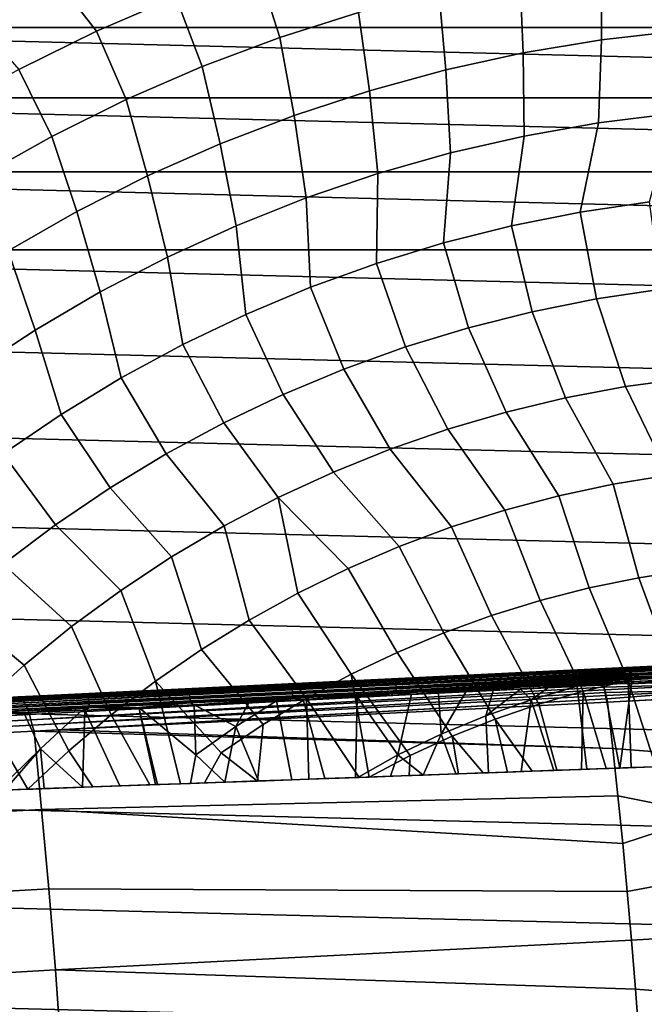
# Model space of a CAD drawing. Header units: metres. Extents: x -248 to 28, y -28 to 28.
# Tile 477 of 507: x -10 to -2, y 8 to 20. Entities that reach past the tile are written whole.
import ezdxf

# ---------------------------------------------------------------- set-up
doc = ezdxf.new("R2010")
doc.units = ezdxf.units.M
doc.layers.add('solid_10_061_053_XXX', color=7, linetype='CONTINUOUS')

msp = doc.modelspace()

# ---------------------------------------------------------------- linework, layer by layer
at = {"layer": 'solid_10_061_053_XXX'}
for points in [[(-9.848475, 20.7892, 140.617996), (-9.27911, 20.058571, 141.689758), (-8.262912, 20.498108, 141.689758), (-8.79012, 21.258341, 140.617996)], [(-6.170907, 21.221876, 141.689758), (-7.225977, 20.8862, 141.689758), (-6.935117, 19.978386, 142.717407), (-5.925323, 20.300797, 142.717407)], [(-1.763167, 21.074226, 142.717407), (-2.816945, 20.959404, 142.717407), (-2.819978, 19.948782, 143.698639), (-1.812805, 20.065392, 143.698639)], [(-17.261364, 20.10709, -9.8), (-16.220831, 20.955532, -9.8), (17.261286, 20.107157, -9.8)], [(-16.220831, 20.955532, -9.8), (16.220751, 20.955595, -9.8), (17.261286, 20.107157, -9.8)], [(-2.816945, 20.959404, 142.717407), (-3.863647, 20.791922, 142.717407), (-3.820009, 19.781651, 143.698639), (-2.819978, 19.948782, 143.698639)], [(-7.225977, 20.8862, 141.689758), (-8.262912, 20.498108, 141.689758), (-7.927488, 19.605782, 142.717407), (-6.935117, 19.978386, 142.717407)], [(-3.863647, 20.791922, 142.717407), (-4.900641, 20.572203, 142.717407), (-4.810367, 19.564421, 143.698639), (-3.820009, 19.781651, 143.698639)], [(-10.881886, 20.267408, 140.617996), (-10.272019, 19.568693, 141.689758), (-9.27911, 20.058571, 141.689758), (-9.848475, 20.7892, 140.617996)], [(-4.900641, 20.572203, 142.717407), (-5.925323, 20.300797, 142.717407), (-5.78854, 19.297642, 143.698639), (-4.810367, 19.564421, 143.698639)], [(-8.262912, 20.498108, 141.689758), (-9.27911, 20.058571, 141.689758), (-8.899942, 19.18392, 142.717407), (-7.927488, 19.605782, 142.717407)], [(-5.925323, 20.300797, 142.717407), (-6.935117, 19.978386, 142.717407), (-6.752055, 18.981991, 143.698639), (-5.78854, 19.297642, 143.698639)], [(-18.257591, 19.207035, -9.8), (-17.261364, 20.10709, -9.8), (18.257515, 19.207106, -9.8)], [(-17.261364, 20.10709, -9.8), (17.261286, 20.107157, -9.8), (18.257515, 19.207106, -9.8)], [(-9.27911, 20.058571, 141.689758), (-10.272019, 19.568693, 141.689758), (-9.850036, 18.713861, 142.717407), (-8.899942, 19.18392, 142.717407)], [(-2.856296, 18.886127, 144.631226), (-1.897132, 19.006451, 144.631226), (-1.812805, 20.065392, 143.698639), (-2.819978, 19.948782, 143.698639)], [(-6.935117, 19.978386, 142.717407), (-7.927488, 19.605782, 142.717407), (-7.698469, 18.618265, 143.698639), (-6.752055, 18.981991, 143.698639)], [(-3.808144, 18.717434, 144.631226), (-2.856296, 18.886127, 144.631226), (-2.819978, 19.948782, 143.698639), (-3.820009, 19.781651, 143.698639)], [(-4.750238, 18.500797, 144.631226), (-3.808144, 18.717434, 144.631226), (-3.820009, 19.781651, 143.698639), (-4.810367, 19.564421, 143.698639)], [(-10.272019, 19.568693, 141.689758), (-11.23915, 19.029703, 141.689758), (-10.775381, 18.196783, 142.717407), (-9.850036, 18.713861, 142.717407)], [(-7.927488, 19.605782, 142.717407), (-8.899942, 19.18392, 142.717407), (-8.625385, 18.207386, 143.698639), (-7.698469, 18.618265, 143.698639)], [(-5.680165, 18.236776, 144.631226), (-4.750238, 18.500797, 144.631226), (-4.810367, 19.564421, 143.698639), (-5.78854, 19.297642, 143.698639)], [(-6.595544, 17.926044, 144.631226), (-5.680165, 18.236776, 144.631226), (-5.78854, 19.297642, 143.698639), (-6.752055, 18.981991, 143.698639)], [(-19.206964, 18.257668, -9.8), (-18.257591, 19.207035, -9.8), (19.206892, 18.257742, -9.8)], [(-18.257591, 19.207035, -9.8), (18.257515, 19.207106, -9.8), (19.206892, 18.257742, -9.8)], [(-8.899942, 19.18392, 142.717407), (-9.850036, 18.713861, 142.717407), (-9.530457, 17.750397, 143.698639), (-8.625385, 18.207386, 143.698639)], [(-7.49403, 17.569399, 144.631226), (-6.595544, 17.926044, 144.631226), (-6.752055, 18.981991, 143.698639), (-7.698469, 18.618265, 143.698639)], [(-3.08962, 17.744598, 145.513077), (-2.20238, 17.87641, 145.513077), (-1.897132, 19.006451, 144.631226), (-2.856296, 18.886127, 144.631226)], [(-3.969198, 17.568779, 145.513077), (-3.08962, 17.744598, 145.513077), (-2.856296, 18.886127, 144.631226), (-3.808144, 18.717434, 144.631226)], [(-9.850036, 18.713861, 142.717407), (-10.775381, 18.196783, 142.717407), (-10.411393, 17.248451, 143.698639), (-9.530457, 17.750397, 143.698639)], [(-4.838932, 17.349388, 145.513077), (-3.969198, 17.568779, 145.513077), (-3.808144, 18.717434, 144.631226), (-4.750238, 18.500797, 144.631226)], [(-8.373322, 17.167753, 144.631226), (-7.49403, 17.569399, 144.631226), (-7.698469, 18.618265, 143.698639), (-8.625385, 18.207386, 143.698639)], [(-5.696665, 17.086969, 145.513077), (-4.838932, 17.349388, 145.513077), (-4.750238, 18.500797, 144.631226), (-5.680165, 18.236776, 144.631226)], [(-20.10705, 17.261415, -9.8), (-19.206964, 18.257668, -9.8), (20.106983, 17.261494, -9.8)], [(-19.206964, 18.257668, -9.8), (19.206892, 18.257742, -9.8), (20.106983, 17.261494, -9.8)], [(-9.231166, 16.722136, 144.631226), (-8.373322, 17.167753, 144.631226), (-8.625385, 18.207386, 143.698639), (-9.530457, 17.750397, 143.698639)], [(-6.54027, 16.782175, 145.513077), (-5.696665, 17.086969, 145.513077), (-5.680165, 18.236776, 144.631226), (-6.595544, 17.926044, 144.631226)], [(-7.367655, 16.435759, 145.513077), (-6.54027, 16.782175, 145.513077), (-6.595544, 17.926044, 144.631226), (-7.49403, 17.569399, 144.631226)], [(-2.050397, 16.756599, 146.342194), (-2.20238, 17.87641, 145.513077), (-3.08962, 17.744598, 145.513077), (-2.881673, 16.633812, 146.342194)], [(-10.065368, 16.233688, 144.631226), (-9.231166, 16.722136, 144.631226), (-9.530457, 17.750397, 143.698639), (-10.411393, 17.248451, 143.698639)], [(-2.881673, 16.633812, 146.342194), (-3.08962, 17.744598, 145.513077), (-3.969198, 17.568779, 145.513077), (-3.70581, 16.469812, 146.342194)], [(-8.176768, 16.048582, 145.513077), (-7.367655, 16.435759, 145.513077), (-7.49403, 17.569399, 144.631226), (-8.373322, 17.167753, 144.631226)], [(-3.70581, 16.469812, 146.342194), (-3.969198, 17.568779, 145.513077), (-4.838932, 17.349388, 145.513077), (-4.520764, 16.265007, 146.342194)], [(-4.520764, 16.265007, 146.342194), (-4.838932, 17.349388, 145.513077), (-5.696665, 17.086969, 145.513077), (-5.324518, 16.019901, 146.342194)], [(-20.10705, 17.261415, -9.8), (20.955479, 16.220909, -9.8), (21.750195, 15.138661, -9.8), (-20.955542, 16.220827, -9.8)], [(-20.10705, 17.261415, -9.8), (20.106983, 17.261494, -9.8), (20.955479, 16.220909, -9.8)], [(-10.873788, 15.703662, 144.631226), (-10.065368, 16.233688, 144.631226), (-10.411393, 17.248451, 143.698639), (-11.265961, 16.702824, 143.698639)], [(-8.965602, 15.621603, 145.513077), (-8.176768, 16.048582, 145.513077), (-8.373322, 17.167753, 144.631226), (-9.231166, 16.722136, 144.631226)], [(-5.324518, 16.019901, 146.342194), (-5.696665, 17.086969, 145.513077), (-6.54027, 16.782175, 145.513077), (-6.115079, 15.735106, 146.342194)], [(-6.115079, 15.735106, 146.342194), (-6.54027, 16.782175, 145.513077), (-7.367655, 16.435759, 145.513077), (-6.89049, 15.411324, 146.342194)], [(-9.732201, 15.155883, 145.513077), (-8.965602, 15.621603, 145.513077), (-9.231166, 16.722136, 144.631226), (-10.065368, 16.233688, 144.631226)], [(-2.511007, 15.511563, 147.116699), (-2.881673, 16.633812, 146.342194), (-3.70581, 16.469812, 146.342194), (-3.278062, 15.367761, 147.116699)], [(-1.737759, 15.617105, 147.116699), (-2.050397, 16.756599, 146.342194), (-2.881673, 16.633812, 146.342194), (-2.511007, 15.511563, 147.116699)], [(-6.89049, 15.411324, 146.342194), (-7.367655, 16.435759, 145.513077), (-8.176768, 16.048582, 145.513077), (-7.648829, 15.049357, 146.342194)], [(-3.278062, 15.367761, 147.116699), (-3.70581, 16.469812, 146.342194), (-4.520764, 16.265007, 146.342194), (-4.037031, 15.186051, 147.116699)], [(-4.037031, 15.186051, 147.116699), (-4.520764, 16.265007, 146.342194), (-5.324518, 16.019901, 146.342194), (-4.786041, 14.966883, 147.116699)], [(-20.955542, 16.220827, -9.8), (21.750195, 15.138661, -9.8), (22.489058, 14.01757, -9.8), (-21.750252, 15.138578, -9.8)], [(-10.474664, 14.652575, 145.513077), (-9.732201, 15.155883, 145.513077), (-10.065368, 16.233688, 144.631226), (-10.873788, 15.703662, 144.631226)], [(-7.648829, 15.049357, 146.342194), (-8.176768, 16.048582, 145.513077), (-8.965602, 15.621603, 145.513077), (-8.388216, 14.650105, 146.342194)], [(-4.786041, 14.966883, 147.116699), (-5.324518, 16.019901, 146.342194), (-6.115079, 15.735106, 146.342194), (-5.523247, 14.710795, 147.116699)], [(-5.523247, 14.710795, 147.116699), (-6.115079, 15.735106, 146.342194), (-6.89049, 15.411324, 146.342194), (-6.246828, 14.418423, 147.116699)], [(-8.388216, 14.650105, 146.342194), (-8.965602, 15.621603, 145.513077), (-9.732201, 15.155883, 145.513077), (-9.106821, 14.214555, 146.342194)], [(-1.961661, 14.376718, 147.834854), (-2.511007, 15.511563, 147.116699), (-3.278062, 15.367761, 147.116699), (-2.66665, 14.262787, 147.834854)], [(-1.25192, 14.455823, 147.834854), (-1.737759, 15.617105, 147.116699), (-2.511007, 15.511563, 147.116699), (-1.961661, 14.376718, 147.834854)], [(-6.246828, 14.418423, 147.116699), (-6.89049, 15.411324, 146.342194), (-7.648829, 15.049357, 146.342194), (-6.955, 14.090484, 147.116699)], [(-2.66665, 14.262787, 147.834854), (-3.278062, 15.367761, 147.116699), (-4.037031, 15.186051, 147.116699), (-3.36518, 14.114307, 147.834854)], [(-21.750252, 15.138578, -9.8), (22.489058, 14.01757, -9.8), (23.170195, 12.860483, -9.8), (-22.489111, 14.017485, -9.8)], [(-9.106821, 14.214555, 146.342194), (-9.732201, 15.155883, 145.513077), (-10.474664, 14.652575, 145.513077), (-9.802862, 13.743786, 146.342194)], [(-3.36518, 14.114307, 147.834854), (-4.037031, 15.186051, 147.116699), (-4.786041, 14.966883, 147.116699), (-4.055559, 13.931639, 147.834854)], [(-6.955, 14.090484, 147.116699), (-7.648829, 15.049357, 146.342194), (-8.388216, 14.650105, 146.342194), (-7.646018, 13.727789, 147.116699)], [(-4.055559, 13.931639, 147.834854), (-4.786041, 14.966883, 147.116699), (-5.523247, 14.710795, 147.116699), (-4.736114, 13.715223, 147.834854)], [(-9.802862, 13.743786, 146.342194), (-10.474664, 14.652575, 145.513077), (-11.191148, 14.112927, 145.513077), (-10.474615, 13.238965, 146.342194)], [(-7.646018, 13.727789, 147.116699), (-8.388216, 14.650105, 146.342194), (-9.106821, 14.214555, 146.342194), (-8.318174, 13.331232, 147.116699)], [(-4.736114, 13.715223, 147.834854), (-5.523247, 14.710795, 147.116699), (-6.246828, 14.418423, 147.116699), (-5.405196, 13.465585, 147.834854)], [(-5.405196, 13.465585, 147.834854), (-6.246828, 14.418423, 147.116699), (-6.955, 14.090484, 147.116699), (-6.061185, 13.183329, 147.834854)], [(-1.697335, 13.164653, 148.495041), (-1.961661, 14.376718, 147.834854), (-2.66665, 14.262787, 147.834854), (-2.339066, 13.065903, 148.495041)], [(-2.339066, 13.065903, 148.495041), (-2.66665, 14.262787, 147.834854), (-3.36518, 14.114307, 147.834854), (-2.9752, 12.935889, 148.495041)], [(-8.318174, 13.331232, 147.116699), (-9.106821, 14.214555, 146.342194), (-9.802862, 13.743786, 146.342194), (-8.969813, 12.901792, 147.116699)], [(-2.9752, 12.935889, 148.495041), (-3.36518, 14.114307, 147.834854), (-4.055559, 13.931639, 147.834854), (-3.604215, 12.774923, 148.495041)], [(-22.489111, 14.017485, -9.8), (23.170195, 12.860483, -9.8), (23.791882, 11.670311, -9.8), (-23.170242, 12.860395, -9.8)], [(-7.327563, 12.523774, 147.834854), (-6.702492, 12.869138, 147.834854), (-6.955, 14.090484, 147.116699), (-7.646018, 13.727789, 147.116699)], [(-6.702492, 12.869138, 147.834854), (-6.061185, 13.183329, 147.834854), (-6.955, 14.090484, 147.116699)], [(-3.604215, 12.774923, 148.495041), (-4.055559, 13.931639, 147.834854), (-4.736114, 13.715223, 147.834854), (-4.224607, 12.583391, 148.495041)], [(-8.969813, 12.901792, 147.116699), (-9.802862, 13.743786, 146.342194), (-10.474615, 13.238965, 146.342194), (-9.599326, 12.440527, 147.116699)], [(-7.934885, 12.148074, 147.834854), (-7.327563, 12.523774, 147.834854), (-7.646018, 13.727789, 147.116699), (-8.318174, 13.331232, 147.116699)], [(-4.224607, 12.583391, 148.495041), (-4.736114, 13.715223, 147.834854), (-5.405196, 13.465585, 147.834854), (-4.83489, 12.361751, 148.495041)], [(-4.83489, 12.361751, 148.495041), (-5.405196, 13.465585, 147.834854), (-6.061185, 13.183329, 147.834854), (-5.433605, 12.110532, 148.495041)], [(-9.599326, 12.440527, 147.116699), (-10.474615, 13.238965, 146.342194), (-11.120416, 12.701343, 146.342194), (-10.205161, 11.948575, 147.116699)], [(-8.522986, 11.742948, 147.834854), (-7.934885, 12.148074, 147.834854), (-8.318174, 13.331232, 147.116699), (-8.969813, 12.901792, 147.116699)], [(-5.433605, 12.110532, 148.495041), (-6.061185, 13.183329, 147.834854), (-6.702492, 12.869138, 147.834854), (-6.019319, 11.830336, 148.495041)], [(-1.309078, 11.935779, 149.095749), (-1.697335, 13.164653, 148.495041), (-2.339066, 13.065903, 148.495041), (-1.895228, 11.856838, 149.095749)], [(-1.895228, 11.856838, 149.095749), (-2.339066, 13.065903, 148.495041), (-2.9752, 12.935889, 148.495041), (-2.47678, 11.74913, 149.095749)], [(-23.170242, 12.860395, -9.8), (23.791882, 11.670311, -9.8), (24.352528, 10.450079, -9.8), (-23.791927, 11.67022, -9.8)], [(-9.090442, 11.309376, 147.834854), (-8.522986, 11.742948, 147.834854), (-8.969813, 12.901792, 147.116699), (-9.599326, 12.440527, 147.116699)], [(-6.019319, 11.830336, 148.495041), (-6.702492, 12.869138, 147.834854), (-7.327563, 12.523774, 147.834854), (-6.59063, 11.521833, 148.495041)], [(-2.47678, 11.74913, 149.095749), (-2.9752, 12.935889, 148.495041), (-3.604215, 12.774923, 148.495041), (-3.052322, 11.612916, 149.095749)], [(-3.052322, 11.612916, 149.095749), (-3.604215, 12.774923, 148.495041), (-4.224607, 12.583391, 148.495041), (-3.620459, 11.448527, 149.095749)], [(-10.205161, 11.948575, 147.116699), (-11.120416, 12.701343, 146.342194), (-11.738665, 12.132251, 146.342194), (-10.785824, 11.427151, 147.116699)], [(-6.59063, 11.521833, 148.495041), (-7.327563, 12.523774, 147.834854), (-7.934885, 12.148074, 147.834854), (-7.146172, 11.185762, 148.495041)], [(-3.620459, 11.448527, 149.095749), (-4.224607, 12.583391, 148.495041), (-4.83489, 12.361751, 148.495041), (-4.179811, 11.256361, 149.095749)], [(-9.635878, 10.84841, 147.834854), (-9.090442, 11.309376, 147.834854), (-9.599326, 12.440527, 147.116699), (-10.205161, 11.948575, 147.116699)], [(-4.179811, 11.256361, 149.095749), (-4.83489, 12.361751, 148.495041), (-5.433605, 12.110532, 148.495041), (-4.729023, 11.036885, 149.095749)], [(-7.146172, 11.185762, 148.495041), (-7.934885, 12.148074, 147.834854), (-8.522986, 11.742948, 147.834854), (-7.684614, 10.822927, 148.495041)], [(-4.729023, 11.036885, 149.095749), (-5.433605, 12.110532, 148.495041), (-6.019319, 11.830336, 148.495041), (-5.266761, 10.790631, 149.095749)], [(-2.780478, 11.901546, 149.99472), (-1.531095, 11.961595, 156.236969), (-0.124096, 12.029408, 155.744476), (-1.422317, 11.966991, 150.069061)], [(-1.119337, 11.979183, 150.049835), (-2.401507, 11.917399, 149.995331), (-1.422317, 11.966991, 150.069061)], [(-1.420101, 11.957533, 150.016418), (-2.401507, 11.917399, 149.995331), (-1.119337, 11.979183, 150.049835)], [(-10.15645, 10.359179, 147.836273), (-9.635878, 10.84841, 147.834854), (-10.205161, 11.948575, 147.116699), (-10.785824, 11.427151, 147.116699)], [(-2.935339, 11.892445, 156.718948), (-2.948355, 11.893289, 156.673874), (-9.994779, 11.553682, 158.679428), (-10.273308, 11.535233, 158.848984)], [(-2.935339, 11.892445, 156.718948), (-10.273308, 11.535233, 158.848984), (-10.249502, 11.521408, 158.931091), (-2.922233, 11.888671, 156.763855)], [(-2.909087, 11.881983, 156.808411), (-2.922233, 11.888671, 156.763855), (-10.249502, 11.521408, 158.931091)], [(-2.909087, 11.881983, 156.808411), (-10.249502, 11.521408, 158.931091), (-10.225848, 11.497831, 159.011002), (-2.895954, 11.872405, 156.852432)], [(-2.882885, 11.859977, 156.895752), (-2.895954, 11.872405, 156.852432), (-10.225848, 11.497831, 159.011002)], [(-2.882885, 11.859977, 156.895752), (-10.225848, 11.497831, 159.011002), (-10.202662, 11.464817, 159.087631), (-2.869931, 11.844746, 156.938217)], [(-2.857143, 11.826772, 156.97963), (-2.869931, 11.844746, 156.938217), (-10.202662, 11.464817, 159.087631)], [(-8.128977, 11.643834, 149.039536), (-9.429132, 11.581192, 148.639114), (-9.994779, 11.553682, 158.679428), (-2.948355, 11.893289, 156.673874)], [(-6.810842, 11.707344, 149.376022), (-8.128977, 11.643834, 149.039536), (-2.948355, 11.893289, 156.673874)], [(-5.477906, 11.771569, 149.647797), (-6.810842, 11.707344, 149.376022), (-2.948355, 11.893289, 156.673874)], [(-4.133386, 11.836355, 149.854187), (-5.477906, 11.771569, 149.647797), (-2.948355, 11.893289, 156.673874)], [(-3.679812, 11.855803, 149.881805), (-4.951542, 11.794524, 149.709488), (-4.133386, 11.836355, 149.854187)], [(-4.125905, 11.82715, 149.801971), (-4.951542, 11.794524, 149.709488), (-3.679812, 11.855803, 149.881805)], [(-4.133386, 11.836355, 149.854187), (-2.948355, 11.893289, 156.673874), (-1.531095, 11.961595, 156.236969), (-2.780478, 11.901546, 149.99472)], [(-3.679812, 11.855803, 149.881805), (-4.133386, 11.836355, 149.854187), (-2.780478, 11.901546, 149.99472)], [(-2.775614, 11.892215, 149.942215), (-4.125905, 11.82715, 149.801971), (-3.679812, 11.855803, 149.881805)], [(-2.773143, 11.880657, 149.91806), (-4.12226, 11.815649, 149.777939), (-4.125905, 11.82715, 149.801971), (-2.775614, 11.892215, 149.942215)], [(-2.770667, 11.864955, 149.896378), (-4.11873, 11.799998, 149.756363), (-4.12226, 11.815649, 149.777939), (-2.773143, 11.880657, 149.91806)], [(-2.768267, 11.845614, 149.877838), (-4.115429, 11.780701, 149.73793), (-4.11873, 11.799998, 149.756363), (-2.770667, 11.864955, 149.896378)], [(-2.766018, 11.823256, 149.863068), (-4.112463, 11.758377, 149.723221), (-4.115429, 11.780701, 149.73793), (-2.768267, 11.845614, 149.877838)], [(-2.401507, 11.917399, 149.995331), (-3.679812, 11.855803, 149.881805), (-2.780478, 11.901546, 149.99472)], [(-2.775614, 11.892215, 149.942215), (-3.679812, 11.855803, 149.881805), (-2.401507, 11.917399, 149.995331)], [(-1.501744, 11.957181, 156.325562), (-1.531095, 11.961595, 156.236969), (-2.948355, 11.893289, 156.673874), (-2.935339, 11.892445, 156.718948)], [(-1.501744, 11.957181, 156.325562), (-2.935339, 11.892445, 156.718948), (-2.922233, 11.888671, 156.763855)], [(-1.472285, 11.94121, 156.412781), (-1.501744, 11.957181, 156.325562), (-2.922233, 11.888671, 156.763855), (-2.909087, 11.881983, 156.808411)], [(-1.472285, 11.94121, 156.412781), (-2.909087, 11.881983, 156.808411), (-2.895954, 11.872405, 156.852432)], [(-1.443179, 11.913929, 156.497269), (-1.472285, 11.94121, 156.412781), (-2.895954, 11.872405, 156.852432), (-2.882885, 11.859977, 156.895752)], [(-1.443179, 11.913929, 156.497269), (-2.882885, 11.859977, 156.895752), (-2.869931, 11.844746, 156.938217)], [(-1.414876, 11.875763, 156.577713), (-1.443179, 11.913929, 156.497269), (-2.869931, 11.844746, 156.938217), (-2.857143, 11.826772, 156.97963)], [(-1.414876, 11.875763, 156.577713), (-2.857143, 11.826772, 156.97963), (-2.84457, 11.806125, 157.019852)], [(-1.387817, 11.827303, 156.652863), (-1.414876, 11.875763, 156.577713), (-2.84457, 11.806125, 157.019852), (-2.832262, 11.782886, 157.058731)], [(-2.401507, 11.917399, 149.995331), (-2.780478, 11.901546, 149.99472), (-1.422317, 11.966991, 150.069061)], [(-1.420101, 11.957533, 150.016418), (-2.775614, 11.892215, 149.942215), (-2.401507, 11.917399, 149.995331)], [(-1.418808, 11.945918, 149.992203), (-2.773143, 11.880657, 149.91806), (-2.775614, 11.892215, 149.942215), (-1.420101, 11.957533, 150.016418)], [(-1.41739, 11.930165, 149.970444), (-2.770667, 11.864955, 149.896378), (-2.773143, 11.880657, 149.91806), (-1.418808, 11.945918, 149.992203)], [(-1.415893, 11.910781, 149.951874), (-2.768267, 11.845614, 149.877838), (-2.770667, 11.864955, 149.896378), (-1.41739, 11.930165, 149.970444)], [(-1.414366, 11.888388, 149.937057), (-2.766018, 11.823256, 149.863068), (-2.768267, 11.845614, 149.877838), (-1.415893, 11.910781, 149.951874)], [(-1.412856, 11.863707, 149.926483), (-2.763995, 11.798599, 149.852524), (-2.766018, 11.823256, 149.863068), (-1.414366, 11.888388, 149.937057)], [(-1.411414, 11.837529, 149.920502), (-2.762261, 11.772436, 149.846558), (-2.763995, 11.798599, 149.852524), (-1.412856, 11.863707, 149.926483)], [(-2.122488, 10.646401, 149.579895), (-1.804214, 10.657781, 149.598251), (-1.895228, 11.856838, 149.095749), (-2.47678, 11.74913, 149.095749)], [(-2.84457, 11.806125, 157.019852), (-2.857143, 11.826772, 156.97963), (-10.202662, 11.464817, 159.087631), (-10.180252, 11.422805, 159.159958)], [(-2.832262, 11.782886, 157.058731), (-2.84457, 11.806125, 157.019852), (-10.180252, 11.422805, 159.159958)], [(-2.820268, 11.757147, 157.096085), (-2.832262, 11.782886, 157.058731), (-10.180252, 11.422805, 159.159958), (-10.158917, 11.372355, 159.227051)], [(-2.808633, 11.729007, 157.13179), (-2.820268, 11.757147, 157.096085), (-10.158917, 11.372355, 159.227051)], [(-2.797405, 11.698578, 157.16571), (-2.808633, 11.729007, 157.13179), (-10.158917, 11.372355, 159.227051), (-10.138942, 11.31414, 159.287964)], [(-8.596397, 10.414949, 148.377502), (-8.202879, 10.429017, 148.49762), (-8.522986, 11.742948, 147.834854), (-9.090442, 11.309376, 147.834854)], [(-7.897358, 10.439939, 148.586533), (-7.684614, 10.822927, 148.495041), (-8.522986, 11.742948, 147.834854), (-8.202879, 10.429017, 148.49762)], [(-6.214003, 11.733694, 149.47876), (-7.464516, 11.673441, 149.190079), (-6.810842, 11.707344, 149.376022)], [(-6.798002, 11.698398, 149.324829), (-7.464516, 11.673441, 149.190079), (-6.214003, 11.733694, 149.47876)], [(-6.214003, 11.733694, 149.47876), (-6.810842, 11.707344, 149.376022), (-5.477906, 11.771569, 149.647797)], [(-5.467764, 11.762493, 149.596008), (-6.798002, 11.698398, 149.324829), (-6.214003, 11.733694, 149.47876)], [(-5.462953, 11.751048, 149.572159), (-6.792035, 11.687009, 149.301208), (-6.798002, 11.698398, 149.324829), (-5.467764, 11.762493, 149.596008)], [(-5.458375, 11.735448, 149.550735), (-6.786419, 11.671458, 149.279999), (-6.792035, 11.687009, 149.301208), (-5.462953, 11.751048, 149.572159)], [(-5.45418, 11.716194, 149.53244), (-6.781337, 11.652247, 149.261871), (-6.786419, 11.671458, 149.279999), (-5.458375, 11.735448, 149.550735)], [(-5.917532, 10.510719, 149.07132), (-5.791919, 10.51521, 149.096878), (-6.019319, 11.830336, 148.495041), (-6.59063, 11.521833, 148.495041)], [(-4.951542, 11.794524, 149.709488), (-6.214003, 11.733694, 149.47876), (-5.477906, 11.771569, 149.647797)], [(-5.467764, 11.762493, 149.596008), (-6.214003, 11.733694, 149.47876), (-4.951542, 11.794524, 149.709488)], [(-5.791919, 10.51521, 149.096878), (-5.266761, 10.790631, 149.095749), (-6.019319, 11.830336, 148.495041)], [(-4.951542, 11.794524, 149.709488), (-5.477906, 11.771569, 149.647797), (-4.133386, 11.836355, 149.854187)], [(-4.125905, 11.82715, 149.801971), (-5.467764, 11.762493, 149.596008), (-4.951542, 11.794524, 149.709488)], [(-4.12226, 11.815649, 149.777939), (-5.462953, 11.751048, 149.572159), (-5.467764, 11.762493, 149.596008), (-4.125905, 11.82715, 149.801971)], [(-4.11873, 11.799998, 149.756363), (-5.458375, 11.735448, 149.550735), (-5.462953, 11.751048, 149.572159), (-4.12226, 11.815649, 149.777939)], [(-4.115429, 11.780701, 149.73793), (-5.45418, 11.716194, 149.53244), (-5.458375, 11.735448, 149.550735), (-4.11873, 11.799998, 149.756363)], [(-4.112463, 11.758377, 149.723221), (-5.450501, 11.693905, 149.517853), (-5.45418, 11.716194, 149.53244), (-4.115429, 11.780701, 149.73793)], [(-4.109928, 11.733745, 149.712738), (-5.447457, 11.669297, 149.507446), (-5.450501, 11.693905, 149.517853), (-4.112463, 11.758377, 149.723221)], [(-4.107904, 11.707596, 149.706802), (-5.445145, 11.643162, 149.501541), (-5.447457, 11.669297, 149.507446), (-4.109928, 11.733745, 149.712738)], [(-2.763995, 11.798599, 149.852524), (-4.109928, 11.733745, 149.712738), (-4.112463, 11.758377, 149.723221), (-2.766018, 11.823256, 149.863068)], [(-2.762261, 11.772436, 149.846558), (-4.107904, 11.707596, 149.706802), (-4.109928, 11.733745, 149.712738), (-2.763995, 11.798599, 149.852524)], [(-2.760873, 11.745608, 149.845352), (-4.106457, 11.680771, 149.705597), (-4.107904, 11.707596, 149.706802), (-2.762261, 11.772436, 149.846558)], [(-2.759875, 11.719001, 149.848938), (-4.105634, 11.65416, 149.709167), (-4.106457, 11.680771, 149.705597), (-2.760873, 11.745608, 149.845352)], [(-2.759875, 11.719001, 149.848938), (-3.855248, 11.640833, 149.748322), (-4.105634, 11.65416, 149.709167)], [(-2.759875, 11.719001, 149.848938), (-3.502889, 11.657836, 149.788086), (-3.855248, 11.640833, 149.748322)], [(-2.759875, 11.719001, 149.848938), (-3.148791, 11.674871, 149.823486), (-3.502889, 11.657836, 149.788086)], [(-2.759875, 11.719001, 149.848938), (-3.129659, 11.675795, 149.825272), (-3.148791, 11.674871, 149.823486)], [(-2.759875, 11.719001, 149.848938), (-2.793251, 11.692022, 149.854401), (-3.129659, 11.675795, 149.825272)], [(-2.756986, 10.623716, 149.532211), (-2.440085, 10.635046, 149.557877), (-2.47678, 11.74913, 149.095749), (-3.052322, 11.612916, 149.095749)], [(-1.387817, 11.827303, 156.652863), (-2.832262, 11.782886, 157.058731), (-2.820268, 11.757147, 157.096085)], [(-1.362422, 11.769301, 156.721573), (-1.387817, 11.827303, 156.652863), (-2.820268, 11.757147, 157.096085), (-2.808633, 11.729007, 157.13179)], [(-1.362422, 11.769301, 156.721573), (-2.808633, 11.729007, 157.13179), (-2.797405, 11.698578, 157.16571)], [(-1.339083, 11.702659, 156.782761), (-1.362422, 11.769301, 156.721573), (-2.797405, 11.698578, 157.16571), (-2.786626, 11.665978, 157.197708)], [(-2.759875, 11.719001, 149.848938), (-2.436219, 11.709226, 149.880829), (-2.583932, 10.629889, 150.299042), (-2.793251, 11.692022, 149.854401)], [(-1.410084, 11.810699, 149.919296), (-2.760873, 11.745608, 149.845352), (-2.762261, 11.772436, 149.846558), (-1.411414, 11.837529, 149.920502)], [(-1.408911, 11.784095, 149.922882), (-2.759875, 11.719001, 149.848938), (-2.760873, 11.745608, 149.845352), (-1.410084, 11.810699, 149.919296)], [(-1.408911, 11.784095, 149.922882), (-2.436219, 11.709226, 149.880829), (-2.759875, 11.719001, 149.848938)], [(-2.077644, 11.726496, 149.902695), (-2.15977, 10.645055, 150.329041), (-2.583932, 10.629889, 150.299042), (-2.436219, 11.709226, 149.880829)], [(-2.440085, 10.635046, 149.557877), (-2.122488, 10.646401, 149.579895), (-2.47678, 11.74913, 149.095749)], [(-1.408911, 11.784095, 149.922882), (-2.077644, 11.726496, 149.902695), (-2.436219, 11.709226, 149.880829)], [(-23.791927, 11.67022, -9.8), (24.352528, 10.450079, -9.8), (24.850639, 9.203009, -9.8), (-24.352566, 10.449987, -9.8)], [(-2.797405, 11.698578, 157.16571), (-10.138942, 11.31414, 159.287964), (-10.120593, 11.248938, 159.341934), (-2.786626, 11.665978, 157.197708)], [(-2.776339, 11.631335, 157.227646), (-2.786626, 11.665978, 157.197708), (-10.120593, 11.248938, 159.341934)], [(-2.776339, 11.631335, 157.227646), (-10.120593, 11.248938, 159.341934), (-10.104115, 11.177615, 159.388214), (-2.766584, 11.594785, 157.255417)], [(-2.757399, 11.55647, 157.280914), (-2.766584, 11.594785, 157.255417), (-10.104115, 11.177615, 159.388214)], [(-8.700431, 11.613893, 148.844086), (-9.919128, 11.555176, 148.441498), (-9.429132, 11.581192, 148.639114)], [(-9.411006, 11.5725, 148.589493), (-9.919128, 11.555176, 148.441498), (-8.700431, 11.613893, 148.844086)], [(-8.700431, 11.613893, 148.844086), (-9.429132, 11.581192, 148.639114), (-8.128977, 11.643834, 149.039536)], [(-8.113459, 11.635016, 148.989044), (-9.411006, 11.5725, 148.589493), (-8.700431, 11.613893, 148.844086)], [(-8.106347, 11.623683, 148.965714), (-9.402767, 11.56122, 148.566513), (-9.411006, 11.5725, 148.589493), (-8.113459, 11.635016, 148.989044)], [(-8.099706, 11.608182, 148.944778), (-9.395113, 11.545769, 148.545868), (-9.402767, 11.56122, 148.566513), (-8.106347, 11.623683, 148.965714)], [(-8.093746, 11.589013, 148.92688), (-9.388288, 11.526642, 148.528244), (-9.395113, 11.545769, 148.545868), (-8.099706, 11.608182, 148.944778)], [(-7.464516, 11.673441, 149.190079), (-8.700431, 11.613893, 148.844086), (-8.128977, 11.643834, 149.039536)], [(-8.113459, 11.635016, 148.989044), (-8.700431, 11.613893, 148.844086), (-7.464516, 11.673441, 149.190079)], [(-7.464516, 11.673441, 149.190079), (-8.128977, 11.643834, 149.039536), (-6.810842, 11.707344, 149.376022)], [(-6.798002, 11.698398, 149.324829), (-8.113459, 11.635016, 148.989044), (-7.464516, 11.673441, 149.190079)], [(-6.792035, 11.687009, 149.301208), (-8.106347, 11.623683, 148.965714), (-8.113459, 11.635016, 148.989044), (-6.798002, 11.698398, 149.324829)], [(-6.786419, 11.671458, 149.279999), (-8.099706, 11.608182, 148.944778), (-8.106347, 11.623683, 148.965714), (-6.792035, 11.687009, 149.301208)], [(-6.781337, 11.652247, 149.261871), (-8.093746, 11.589013, 148.92688), (-8.099706, 11.608182, 148.944778), (-6.786419, 11.671458, 149.279999)], [(-6.776951, 11.629992, 149.247437), (-8.088661, 11.566792, 148.912613), (-8.093746, 11.589013, 148.92688), (-6.781337, 11.652247, 149.261871)], [(-6.773402, 11.60541, 149.237122), (-8.084613, 11.542233, 148.902435), (-8.088661, 11.566792, 148.912613), (-6.776951, 11.629992, 149.247437)], [(-6.770804, 11.579288, 149.231293), (-8.081733, 11.516126, 148.896667), (-8.084613, 11.542233, 148.902435), (-6.773402, 11.60541, 149.237122)], [(-5.450501, 11.693905, 149.517853), (-6.776951, 11.629992, 149.247437), (-6.781337, 11.652247, 149.261871), (-5.45418, 11.716194, 149.53244)], [(-5.447457, 11.669297, 149.507446), (-6.773402, 11.60541, 149.237122), (-6.776951, 11.629992, 149.247437), (-5.450501, 11.693905, 149.517853)], [(-5.445145, 11.643162, 149.501541), (-6.770804, 11.579288, 149.231293), (-6.773402, 11.60541, 149.237122), (-5.447457, 11.669297, 149.507446)], [(-5.443639, 11.61634, 149.500351), (-6.769241, 11.552468, 149.230103), (-6.770804, 11.579288, 149.231293), (-5.445145, 11.643162, 149.501541)], [(-5.442989, 11.589725, 149.503891), (-6.768763, 11.52585, 149.233612), (-6.769241, 11.552468, 149.230103), (-5.443639, 11.61634, 149.500351)], [(-4.106457, 11.680771, 149.705597), (-5.443639, 11.61634, 149.500351), (-5.445145, 11.643162, 149.501541), (-4.107904, 11.707596, 149.706802)], [(-4.105634, 11.65416, 149.709167), (-5.442989, 11.589725, 149.503891), (-5.443639, 11.61634, 149.500351), (-4.106457, 11.680771, 149.705597)], [(-4.105634, 11.65416, 149.709167), (-5.250745, 11.57361, 149.545639), (-5.442989, 11.589725, 149.503891)], [(-4.105634, 11.65416, 149.709167), (-4.903683, 11.590309, 149.602829), (-5.250745, 11.57361, 149.545639)], [(-4.105634, 11.65416, 149.709167), (-4.555533, 11.607103, 149.65567), (-4.903683, 11.590309, 149.602829)], [(-4.903683, 11.590309, 149.602829), (-4.555533, 11.607103, 149.65567), (-4.867827, 11.062509, 149.826065)], [(-4.206121, 11.62394, 149.704163), (-4.299069, 11.296427, 149.825775), (-4.867827, 11.062509, 149.826065), (-4.555533, 11.607103, 149.65567)], [(-4.105634, 11.65416, 149.709167), (-4.206121, 11.62394, 149.704163), (-4.555533, 11.607103, 149.65567)], [(-3.855248, 11.640833, 149.748322), (-3.719153, 11.501125, 149.82547), (-4.299069, 11.296427, 149.825775)], [(-4.206121, 11.62394, 149.704163), (-3.855248, 11.640833, 149.748322), (-4.299069, 11.296427, 149.825775)], [(-4.105634, 11.65416, 149.709167), (-3.855248, 11.640833, 149.748322), (-4.206121, 11.62394, 149.704163)], [(-3.855248, 11.640833, 149.748322), (-3.502889, 11.657836, 149.788086), (-3.719153, 11.501125, 149.82547)], [(-3.148791, 11.674871, 149.823486), (-3.129659, 11.675795, 149.825272), (-3.719153, 11.501125, 149.82547)], [(-3.006027, 10.614798, 150.262802), (-3.426309, 10.599771, 150.220352), (-3.719153, 11.501125, 149.82547), (-3.129659, 11.675795, 149.825272)], [(-3.502889, 11.657836, 149.788086), (-3.148791, 11.674871, 149.823486), (-3.719153, 11.501125, 149.82547)], [(-3.388837, 10.601126, 149.469986), (-3.073209, 10.61241, 149.502914), (-3.052322, 11.612916, 149.095749), (-3.620459, 11.448527, 149.095749)], [(-2.793251, 11.692022, 149.854401), (-2.583932, 10.629889, 150.299042), (-3.006027, 10.614798, 150.262802), (-3.129659, 11.675795, 149.825272)], [(-3.073209, 10.61241, 149.502914), (-2.756986, 10.623716, 149.532211), (-3.052322, 11.612916, 149.095749)], [(-1.339083, 11.702659, 156.782761), (-2.786626, 11.665978, 157.197708), (-2.776339, 11.631335, 157.227646)], [(-1.318165, 11.628408, 156.835464), (-1.339083, 11.702659, 156.782761), (-2.776339, 11.631335, 157.227646), (-2.766584, 11.594785, 157.255417)], [(-1.318165, 11.628408, 156.835464), (-2.766584, 11.594785, 157.255417), (-2.757399, 11.55647, 157.280914)], [(-1.318165, 11.628408, 156.835464), (-2.757399, 11.55647, 157.280914), (-2.748821, 11.516541, 157.304031)], [(-1.318165, 11.628408, 156.835464), (-2.748821, 11.516541, 157.304031), (-2.74097, 11.475149, 157.324707), (-1.299975, 11.547708, 156.878891)], [(-17.641361, 11.180831, 160.902634), (-17.619541, 11.168973, 160.979156), (-10.249502, 11.521408, 158.931091), (-10.273308, 11.535233, 158.848984)], [(-17.619541, 11.168973, 160.979156), (-17.597807, 11.148669, 161.053894), (-10.249502, 11.521408, 158.931091)], [(-17.576406, 11.120156, 161.126007), (-10.225848, 11.497831, 159.011002), (-10.249502, 11.521408, 158.931091), (-17.597807, 11.148669, 161.053894)], [(-17.555588, 11.08376, 161.194656), (-10.202662, 11.464817, 159.087631), (-10.225848, 11.497831, 159.011002), (-17.576406, 11.120156, 161.126007)], [(-9.919128, 11.555176, 148.441498), (-11.118025, 11.497415, 147.983185), (-10.708179, 11.519568, 148.175766)], [(-10.687561, 11.510997, 148.12709), (-11.118025, 11.497415, 147.983185), (-9.919128, 11.555176, 148.441498)], [(-9.429132, 11.581192, 148.639114), (-10.708179, 11.519568, 148.175766), (-10.285419, 11.539675, 158.761414), (-9.994779, 11.553682, 158.679428)], [(-9.919128, 11.555176, 148.441498), (-10.708179, 11.519568, 148.175766), (-9.429132, 11.581192, 148.639114)], [(-9.411006, 11.5725, 148.589493), (-10.687561, 11.510997, 148.12709), (-9.919128, 11.555176, 148.441498)], [(-9.402767, 11.56122, 148.566513), (-10.678213, 11.49977, 148.104507), (-10.687561, 11.510997, 148.12709), (-9.411006, 11.5725, 148.589493)], [(-9.395113, 11.545769, 148.545868), (-10.669562, 11.484366, 148.084244), (-10.678213, 11.49977, 148.104507), (-9.402767, 11.56122, 148.566513)], [(-9.388288, 11.526642, 148.528244), (-10.661887, 11.465281, 148.066925), (-10.669562, 11.484366, 148.084244), (-9.395113, 11.545769, 148.545868)], [(-9.382514, 11.504454, 148.514191), (-10.655434, 11.443126, 148.053116), (-10.661887, 11.465281, 148.066925), (-9.388288, 11.526642, 148.528244)], [(-9.377974, 11.479918, 148.504166), (-10.65041, 11.418613, 148.043259), (-10.655434, 11.443126, 148.053116), (-9.382514, 11.504454, 148.514191)], [(-9.374814, 11.453824, 148.498474), (-10.646976, 11.392532, 148.037674), (-10.65041, 11.418613, 148.043259), (-9.377974, 11.479918, 148.504166)], [(-10.273308, 11.535233, 158.848984), (-9.994779, 11.553682, 158.679428), (-10.285419, 11.539675, 158.761414)], [(-2.757399, 11.55647, 157.280914), (-10.104115, 11.177615, 159.388214), (-10.076293, 11.101882, 159.422333), (-2.748821, 11.516541, 157.304031)], [(-2.748821, 11.516541, 157.304031), (-10.076293, 11.101882, 159.422333), (-9.747432, 11.118559, 159.329224)], [(-2.748821, 11.516541, 157.304031), (-9.747432, 11.118559, 159.329224), (-2.74097, 11.475149, 157.324707)], [(-9.747432, 11.118559, 159.329224), (-2.672106, 10.878819, 157.600189), (-2.74097, 11.475149, 157.324707)], [(-8.088661, 11.566792, 148.912613), (-9.382514, 11.504454, 148.514191), (-9.388288, 11.526642, 148.528244), (-8.093746, 11.589013, 148.92688)], [(-8.084613, 11.542233, 148.902435), (-9.377974, 11.479918, 148.504166), (-9.382514, 11.504454, 148.514191), (-8.088661, 11.566792, 148.912613)], [(-8.081733, 11.516126, 148.896667), (-9.374814, 11.453824, 148.498474), (-9.377974, 11.479918, 148.504166), (-8.084613, 11.542233, 148.902435)], [(-8.080112, 11.489308, 148.895493), (-9.373137, 11.42701, 148.49733), (-9.374814, 11.453824, 148.498474), (-8.081733, 11.516126, 148.896667)], [(-8.079803, 11.462687, 148.898956), (-9.372995, 11.400385, 148.500732), (-9.373137, 11.42701, 148.49733), (-8.080112, 11.489308, 148.895493)], [(-6.769241, 11.552468, 149.230103), (-8.080112, 11.489308, 148.895493), (-8.081733, 11.516126, 148.896667), (-6.770804, 11.579288, 149.231293)], [(-6.768763, 11.52585, 149.233612), (-8.079803, 11.462687, 148.898956), (-8.080112, 11.489308, 148.895493), (-6.769241, 11.552468, 149.230103)], [(-6.768763, 11.52585, 149.233612), (-8.027925, 11.439777, 148.921692), (-8.079803, 11.462687, 148.898956)], [(-6.768763, 11.52585, 149.233612), (-7.327914, 11.473507, 149.107376), (-8.027925, 11.439777, 148.921692)], [(-8.027925, 11.439777, 148.921692), (-7.327914, 11.473507, 149.107376), (-7.498926, 11.160275, 149.191711)], [(-7.327914, 11.473507, 149.107376), (-6.975846, 11.49048, 149.193405), (-7.498926, 11.160275, 149.191711)], [(-7.20801, 10.464569, 149.546661), (-7.498926, 11.160275, 149.191711), (-6.975846, 11.49048, 149.193405), (-6.781243, 10.479827, 149.649597)], [(-6.768763, 11.52585, 149.233612), (-6.975846, 11.49048, 149.193405), (-7.327914, 11.473507, 149.107376)], [(-7.221469, 10.464103, 148.769592), (-6.563147, 10.487638, 148.930298), (-6.59063, 11.521833, 148.495041), (-7.146172, 11.185762, 148.495041)], [(-6.768763, 11.52585, 149.233612), (-6.634092, 11.506937, 149.272293), (-6.975846, 11.49048, 149.193405)], [(-6.634092, 11.506937, 149.272293), (-6.357451, 10.494977, 149.744888), (-6.781243, 10.479827, 149.649597), (-6.975846, 11.49048, 149.193405)], [(-5.442989, 11.589725, 149.503891), (-6.634092, 11.506937, 149.272293), (-6.768763, 11.52585, 149.233612)], [(-5.442989, 11.589725, 149.503891), (-5.942754, 11.540257, 149.41803), (-6.634092, 11.506937, 149.272293)], [(-5.942754, 11.540257, 149.41803), (-5.966115, 10.508968, 149.826813), (-6.357451, 10.494977, 149.744888), (-6.634092, 11.506937, 149.272293)], [(-6.563147, 10.487638, 148.930298), (-5.917532, 10.510719, 149.07132), (-6.59063, 11.521833, 148.495041)], [(-5.936174, 10.510038, 149.832855), (-5.966115, 10.508968, 149.826813), (-5.942754, 11.540257, 149.41803), (-5.423957, 10.799976, 149.826355)], [(-5.442989, 11.589725, 149.503891), (-5.250745, 11.57361, 149.545639), (-5.942754, 11.540257, 149.41803)], [(-5.942754, 11.540257, 149.41803), (-5.250745, 11.57361, 149.545639), (-5.423957, 10.799976, 149.826355)], [(-4.903683, 11.590309, 149.602829), (-4.867827, 11.062509, 149.826065), (-5.423957, 10.799976, 149.826355), (-5.250745, 11.57361, 149.545639)], [(-4.263216, 10.56985, 150.116821), (-4.299069, 11.296427, 149.825775), (-3.719153, 11.501125, 149.82547), (-3.845194, 10.584795, 150.171707)], [(-3.426309, 10.599771, 150.220352), (-3.845194, 10.584795, 150.171707), (-3.719153, 11.501125, 149.82547)], [(-1.299975, 11.547708, 156.878891), (-2.74097, 11.475149, 157.324707), (-1.597386, 11.532706, 156.9758)], [(-1.501545, 10.789042, 157.318375), (-1.597386, 11.532706, 156.9758), (-2.74097, 11.475149, 157.324707), (-2.672106, 10.878819, 157.600189)], [(-17.535591, 11.0399, 161.259064), (-10.180252, 11.422805, 159.159958), (-10.202662, 11.464817, 159.087631), (-17.555588, 11.08376, 161.194656)], [(-17.516644, 10.989081, 161.318481), (-10.158917, 11.372355, 159.227051), (-10.180252, 11.422805, 159.159958), (-17.535591, 11.0399, 161.259064)], [(-17.498964, 10.931888, 161.372208), (-10.138942, 11.31414, 159.287964), (-10.158917, 11.372355, 159.227051), (-17.516644, 10.989081, 161.318481)], [(-10.90072, 10.332574, 147.540253), (-10.15645, 10.359179, 147.836273), (-10.785824, 11.427151, 147.116699), (-11.339881, 10.87754, 147.116699)], [(-9.373137, 11.42701, 148.49733), (-10.645244, 11.365721, 148.036545), (-10.646976, 11.392532, 148.037674), (-9.374814, 11.453824, 148.498474)], [(-9.372995, 11.400385, 148.500732), (-10.645267, 11.339093, 148.039886), (-10.645244, 11.365721, 148.036545), (-9.373137, 11.42701, 148.49733)], [(-9.372995, 11.400385, 148.500732), (-10.209898, 11.334673, 148.213821), (-10.645267, 11.339093, 148.039886)], [(-9.372995, 11.400385, 148.500732), (-9.464028, 11.370604, 148.478333), (-10.209898, 11.334673, 148.213821)], [(-10.209898, 11.334673, 148.213821), (-9.464028, 11.370604, 148.478333), (-9.997745, 10.875259, 148.490341)], [(-9.456919, 10.384172, 148.885239), (-9.997745, 10.875259, 148.490341), (-9.464028, 11.370604, 148.478333), (-9.427874, 11.372339, 148.490555)], [(-9.372995, 11.400385, 148.500732), (-9.427874, 11.372339, 148.490555), (-9.464028, 11.370604, 148.478333)], [(-8.982445, 10.401134, 149.041855), (-9.456919, 10.384172, 148.885239), (-9.427874, 11.372339, 148.490555)], [(-8.738367, 11.405546, 148.713013), (-8.522971, 10.41756, 149.184692), (-8.982445, 10.401134, 149.041855), (-9.427874, 11.372339, 148.490555)], [(-9.372995, 11.400385, 148.500732), (-8.738367, 11.405546, 148.713013), (-9.427874, 11.372339, 148.490555)], [(-8.079803, 11.462687, 148.898956), (-8.738367, 11.405546, 148.713013), (-9.372995, 11.400385, 148.500732)], [(-8.079803, 11.462687, 148.898956), (-8.027925, 11.439777, 148.921692), (-8.738367, 11.405546, 148.713013)], [(-8.738367, 11.405546, 148.713013), (-8.027925, 11.439777, 148.921692), (-8.006679, 10.80113, 149.191971)], [(-8.738367, 11.405546, 148.713013), (-8.497104, 10.418485, 149.192474), (-8.522971, 10.41756, 149.184692)], [(-8.07607, 10.433537, 149.315399), (-8.497104, 10.418485, 149.192474), (-8.738367, 11.405546, 148.713013), (-8.006679, 10.80113, 149.191971)], [(-8.027925, 11.439777, 148.921692), (-7.498926, 11.160275, 149.191711), (-8.006679, 10.80113, 149.191971)], [(-3.70398, 10.589858, 149.433426), (-3.388837, 10.601126, 149.469986), (-3.620459, 11.448527, 149.095749), (-4.179811, 11.256361, 149.095749)], [(-17.482758, 10.868977, 161.419647), (-10.120593, 11.248938, 159.341934), (-10.138942, 11.31414, 159.287964), (-17.498964, 10.931888, 161.372208)], [(-17.468208, 10.801074, 161.460251), (-10.104115, 11.177615, 159.388214), (-10.120593, 11.248938, 159.341934), (-17.482758, 10.868977, 161.419647)], [(-10.645267, 11.339093, 148.039886), (-10.209898, 11.334673, 148.213821), (-10.981626, 11.297461, 147.91452)], [(-10.209898, 11.334673, 148.213821), (-9.997745, 10.875259, 148.490341), (-10.540462, 10.345437, 148.492203), (-10.981626, 11.297461, 147.91452)], [(-9.324987, 10.388903, 148.137756), (-8.596397, 10.414949, 148.377502), (-9.090442, 11.309376, 147.834854), (-9.635878, 10.84841, 147.834854)], [(-4.680883, 10.554917, 150.055603), (-4.867827, 11.062509, 149.826065), (-4.299069, 11.296427, 149.825775), (-4.263216, 10.56985, 150.116821)], [(-4.333661, 10.567346, 149.349274), (-4.018881, 10.5786, 149.393204), (-4.179811, 11.256361, 149.095749), (-4.729023, 11.036885, 149.095749)], [(-4.018881, 10.5786, 149.393204), (-3.70398, 10.589858, 149.433426), (-4.179811, 11.256361, 149.095749)], [(-17.468208, 10.801074, 161.460251), (-17.453253, 10.729033, 161.49292), (-10.076293, 11.101882, 159.422333), (-10.104115, 11.177615, 159.388214)], [(-10.076293, 11.101882, 159.422333), (-17.453253, 10.729033, 161.49292), (-17.3557, 9.705898, 161.893021), (-9.985144, 10.100273, 159.845261)], [(-9.747432, 11.118559, 159.329224), (-10.076293, 11.101882, 159.422333), (-2.672106, 10.878819, 157.600189)], [(-10.076293, 11.101882, 159.422333), (-9.985144, 10.100273, 159.845261), (-2.606964, 10.275488, 157.860886), (-2.672106, 10.878819, 157.600189)], [(-7.638911, 10.449164, 149.435547), (-8.006679, 10.80113, 149.191971), (-7.498926, 11.160275, 149.191711)], [(-7.221469, 10.464103, 148.769592), (-7.146172, 11.185762, 148.495041), (-7.684614, 10.822927, 148.495041)], [(-7.20801, 10.464569, 149.546661), (-7.638911, 10.449164, 149.435547), (-7.498926, 11.160275, 149.191711)], [(-5.098562, 10.539985, 149.987976), (-5.423957, 10.799976, 149.826355), (-4.867827, 11.062509, 149.826065)], [(-5.280563, 10.533492, 149.194626), (-4.64868, 10.556083, 149.30159), (-4.729023, 11.036885, 149.095749), (-5.266761, 10.790631, 149.095749)], [(-4.680883, 10.554917, 150.055603), (-5.098562, 10.539985, 149.987976), (-4.867827, 11.062509, 149.826065)], [(-4.64868, 10.556083, 149.30159), (-4.333661, 10.567346, 149.349274), (-4.729023, 11.036885, 149.095749)], [(-10.453723, 10.348538, 148.525528), (-10.540462, 10.345437, 148.492203), (-9.997745, 10.875259, 148.490341)], [(-9.948047, 10.366615, 148.713318), (-10.453723, 10.348538, 148.525528), (-9.997745, 10.875259, 148.490341)], [(-9.324987, 10.388903, 148.137756), (-9.635878, 10.84841, 147.834854), (-10.15645, 10.359179, 147.836273)], [(-9.456919, 10.384172, 148.885239), (-9.948047, 10.366615, 148.713318), (-9.997745, 10.875259, 148.490341)], [(-1.412058, 10.034474, 157.637924), (-1.501545, 10.789042, 157.318375), (-2.672106, 10.878819, 157.600189), (-2.606964, 10.275488, 157.860886)], [(-7.638911, 10.449164, 149.435547), (-8.07607, 10.433537, 149.315399), (-8.006679, 10.80113, 149.191971)], [(-7.221469, 10.464103, 148.769592), (-7.684614, 10.822927, 148.495041), (-7.897358, 10.439939, 148.586533)], [(-5.516788, 10.525032, 149.913788), (-5.936174, 10.510038, 149.832855), (-5.423957, 10.799976, 149.826355)], [(-5.280563, 10.533492, 149.194626), (-5.266761, 10.790631, 149.095749), (-5.791919, 10.51521, 149.096878)], [(-5.098562, 10.539985, 149.987976), (-5.516788, 10.525032, 149.913788), (-5.423957, 10.799976, 149.826355)], [(-4.263216, 10.56985, 150.116821), (-3.845194, 10.584795, 150.171707), (-3.70398, 10.589858, 149.433426), (-4.018881, 10.5786, 149.393204)], [(-3.845194, 10.584795, 150.171707), (-3.426309, 10.599771, 150.220352), (-3.388837, 10.601126, 149.469986), (-3.70398, 10.589858, 149.433426)], [(-3.426309, 10.599771, 150.220352), (-3.006027, 10.614798, 150.262802), (-3.073209, 10.61241, 149.502914), (-3.388837, 10.601126, 149.469986)], [(-3.006027, 10.614798, 150.262802), (-2.756986, 10.623716, 149.532211), (-3.073209, 10.61241, 149.502914)], [(-3.006027, 10.614798, 150.262802), (-2.583932, 10.629889, 150.299042), (-2.440085, 10.635046, 149.557877), (-2.756986, 10.623716, 149.532211)], [(-2.583932, 10.629889, 150.299042), (-2.15977, 10.645055, 150.329041), (-2.122488, 10.646401, 149.579895), (-2.440085, 10.635046, 149.557877)], [(-8.07607, 10.433537, 149.315399), (-7.638911, 10.449164, 149.435547), (-7.221469, 10.464103, 148.769592), (-7.897358, 10.439939, 148.586533)], [(-7.20801, 10.464569, 149.546661), (-7.221469, 10.464103, 148.769592), (-7.638911, 10.449164, 149.435547)], [(-7.20801, 10.464569, 149.546661), (-6.781243, 10.479827, 149.649597), (-6.563147, 10.487638, 148.930298), (-7.221469, 10.464103, 148.769592)], [(-6.357451, 10.494977, 149.744888), (-6.563147, 10.487638, 148.930298), (-6.781243, 10.479827, 149.649597)], [(-5.966115, 10.508968, 149.826813), (-5.936174, 10.510038, 149.832855), (-5.917532, 10.510719, 149.07132), (-6.563147, 10.487638, 148.930298)], [(-5.966115, 10.508968, 149.826813), (-6.563147, 10.487638, 148.930298), (-6.357451, 10.494977, 149.744888)], [(-5.936174, 10.510038, 149.832855), (-5.516788, 10.525032, 149.913788), (-5.791919, 10.51521, 149.096878), (-5.917532, 10.510719, 149.07132)], [(-5.098562, 10.539985, 149.987976), (-5.280563, 10.533492, 149.194626), (-5.791919, 10.51521, 149.096878), (-5.516788, 10.525032, 149.913788)], [(-5.098562, 10.539985, 149.987976), (-4.680883, 10.554917, 150.055603), (-4.64868, 10.556083, 149.30159), (-5.280563, 10.533492, 149.194626)], [(-4.680883, 10.554917, 150.055603), (-4.263216, 10.56985, 150.116821), (-4.333661, 10.567346, 149.349274), (-4.64868, 10.556083, 149.30159)], [(-4.263216, 10.56985, 150.116821), (-4.018881, 10.5786, 149.393204), (-4.333661, 10.567346, 149.349274)], [(-24.352566, 10.449987, -9.8), (24.850639, 9.203009, -9.8), (25.284903, 7.932432, -9.8), (-24.850672, 9.202921, -9.8)], [(-10.540462, 10.345437, 148.492203), (-10.453723, 10.348538, 148.525528), (-10.15645, 10.359179, 147.836273), (-10.90072, 10.332574, 147.540253)], [(-10.453723, 10.348538, 148.525528), (-9.948047, 10.366615, 148.713318), (-10.09022, 10.361547, 147.861374), (-10.15645, 10.359179, 147.836273)], [(-9.324987, 10.388903, 148.137756), (-10.15645, 10.359179, 147.836273), (-10.09022, 10.361547, 147.861374)], [(-9.948047, 10.366615, 148.713318), (-9.456919, 10.384172, 148.885239), (-9.324987, 10.388903, 148.137756), (-10.09022, 10.361547, 147.861374)], [(-9.456919, 10.384172, 148.885239), (-8.982445, 10.401134, 149.041855), (-8.596397, 10.414949, 148.377502), (-9.324987, 10.388903, 148.137756)], [(-8.522971, 10.41756, 149.184692), (-8.596397, 10.414949, 148.377502), (-8.982445, 10.401134, 149.041855)], [(-8.522971, 10.41756, 149.184692), (-8.497104, 10.418485, 149.192474), (-8.202879, 10.429017, 148.49762), (-8.596397, 10.414949, 148.377502)], [(-8.497104, 10.418485, 149.192474), (-8.07607, 10.433537, 149.315399), (-7.897358, 10.439939, 148.586533), (-8.202879, 10.429017, 148.49762)], [(-9.985144, 10.100273, 159.845261), (-2.54559, 9.665545, 158.106613), (-2.606964, 10.275488, 157.860886)], [(-1.412058, 10.034474, 157.637924), (-2.606964, 10.275488, 157.860886), (-2.54559, 9.665545, 158.106613)], [(-9.985144, 10.100273, 159.845261), (-17.3557, 9.705898, 161.893021), (-17.265999, 8.667255, 162.252197), (-9.890367, 9.082529, 160.224457)], [(-9.985144, 10.100273, 159.845261), (-9.890367, 9.082529, 160.224457), (-2.487973, 9.049411, 158.337219), (-2.54559, 9.665545, 158.106613)], [(-1.412058, 10.034474, 157.637924), (-2.54559, 9.665545, 158.106613), (-2.487973, 9.049411, 158.337219), (-1.329094, 9.269708, 157.934174)], [(-24.850672, 9.202921, -9.8), (25.284903, 7.932432, -9.8), (25.654243, 6.641504, -9.8), (-25.284929, 7.93235, -9.8)], [(-1.329094, 9.269708, 157.934174), (-2.487973, 9.049411, 158.337219), (-2.434158, 8.427499, 158.552551), (-1.252734, 8.495523, 158.206848)], [(-9.890367, 9.082529, 160.224457), (-17.265999, 8.667255, 162.252197), (-17.186491, 7.614693, 162.570496), (-9.805721, 8.049763, 160.563141)], [(-9.890367, 9.082529, 160.224457), (-9.805721, 8.049763, 160.563141), (-2.434158, 8.427499, 158.552551), (-2.487973, 9.049411, 158.337219)], [(-1.183057, 7.712707, 158.455627), (-1.252734, 8.495523, 158.206848), (-2.434158, 8.427499, 158.552551), (-2.384187, 7.800229, 158.752472)], [(-9.805721, 8.049763, 160.563141), (-2.384187, 7.800229, 158.752472), (-2.434158, 8.427499, 158.552551)], [(-9.805721, 8.049763, 160.563141), (-17.186491, 7.614693, 162.570496), (-17.117311, 6.549899, 162.847382), (-9.731352, 7.003682, 160.860733)], [(-9.805721, 8.049763, 160.563141), (-9.731352, 7.003682, 160.860733), (-2.338109, 7.168022, 158.936844), (-2.384187, 7.800229, 158.752472)], [(-25.284929, 7.93235, -9.8), (25.654243, 6.641504, -9.8), (25.957792, 5.333158, -9.8), (-25.654264, 6.641425, -9.8)], [(-1.120143, 6.922044, 158.680267), (-1.183057, 7.712707, 158.455627), (-2.384187, 7.800229, 158.752472), (-2.338109, 7.168022, 158.936844)]]:
    msp.add_3dface(points, dxfattribs=at)

doc.saveas('drawing.dxf')
